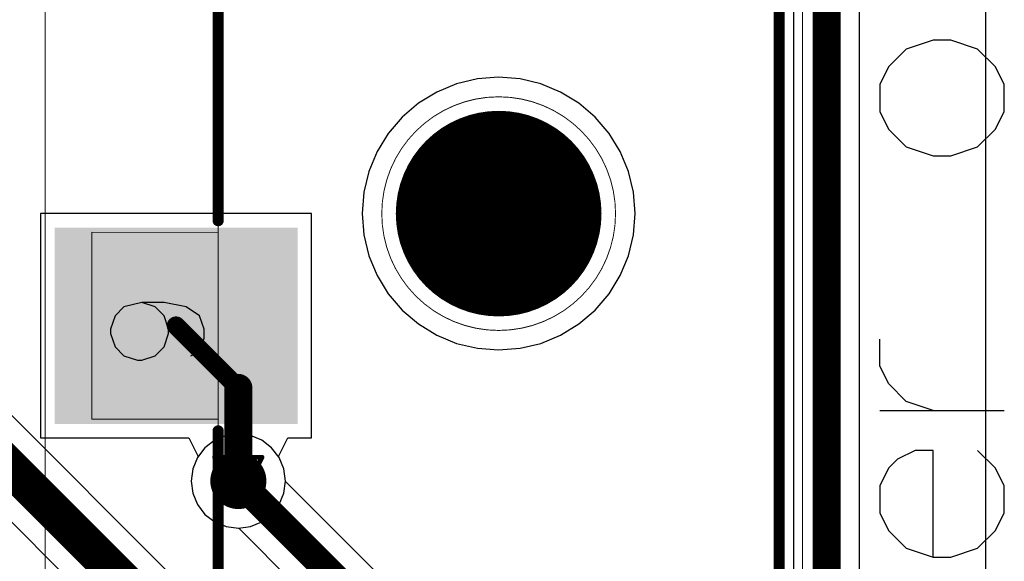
# Model space of a CAD drawing. Header units: millimetres. Extents: x 138 to 555, y 26 to 334.
# Tile 454 of 656: x 230.7 to 241.23, y 295.79 to 301.58. Entities that reach past the tile are written whole.
import ezdxf

# ---------------------------------------------------------------- set-up
doc = ezdxf.new("R2010")
doc.units = ezdxf.units.MM
for name, color, linetype in [('BottomLayer', 5, 'Continuous'), ('BottomSolder', 6, 'Continuous'), ('DrillDrawing', 1, 'Continuous'), ('Mechanical20', 56, 'Continuous'), ('Mechanical27', 56, 'Continuous'), ('MidLayer1', 16, 'Continuous'), ('MidLayer2', 76, 'Continuous'), ('MidLayer3', 90, 'Continuous'), ('MidLayer4', 156, 'Continuous'), ('MultiLayer', 9, 'Continuous'), ('PadHoleLayer', 156, 'Continuous'), ('TopLayer', 1, 'Continuous'), ('TopOverlay', 2, 'Continuous'), ('TopPaste', 8, 'Continuous'), ('TopSolder', 216, 'Continuous'), ('ViaHoleLayer', 16, 'Continuous')]:
    doc.layers.add(name, color=color, linetype=linetype)

# ---------------------------------------------------------------- blocks, each defined once
blk = doc.blocks.new('CON_PHONE_JACK_3P5_HY_PJ3028B_807')
at = {"layer": 'BottomLayer', "const_width": 0.25}
blk.add_lwpolyline([(11.875, 0, 1), (12.125, 0, 1)], format="xyb", close=True, dxfattribs=at)
at = {"layer": 'BottomSolder', "const_width": 1.1}
blk.add_lwpolyline([(11.45, 0, 1), (12.55, 0, 1)], format="xyb", close=True, dxfattribs=at)
at = {"layer": 'Mechanical20', "const_width": 0.01}
for points in [[(14.725, 3.25), (6.95, 3.25)], [(16.25, 3.25), (14.725, 3.25)], [(16.25, -4.85), (-1.05, -4.85)]]:
    blk.add_lwpolyline(points, dxfattribs=at)
at = {"layer": 'Mechanical20', "const_width": 0.005}
blk.add_lwpolyline([(14.723, 3.25, 1), (14.727, 3.25, 1)], format="xyb", close=True, dxfattribs=at)
blk.add_lwpolyline([(14.723, 3.25, 1), (14.727, 3.25, 1)], format="xyb", close=True, dxfattribs=at)
at = {"layer": 'Mechanical27'}
for p, q in [((13.236, -3.15), (13.093, -3.198)), ((13.331, -3.15), (13.236, -3.15)), ((13.474, -3.198), (13.331, -3.15)), ((13.093, -3.198), (12.998, -3.341)), ((13.521, -3.293), (13.474, -3.198)), ((12.998, -3.341), (12.95, -3.579)), ((12.95, -3.579), (12.95, -3.817)), ((13.093, -3.579), (12.998, -3.674)), ((13.236, -3.531), (13.093, -3.579)), ((13.283, -3.531), (13.236, -3.531)), ((13.426, -3.579), (13.283, -3.531)), ((13.521, -3.674), (13.426, -3.579)), ((12.998, -3.674), (12.95, -3.817)), ((13.569, -3.817), (13.521, -3.674)), ((12.95, -3.817), (12.998, -4.007)), ((13.521, -4.007), (13.569, -3.864)), ((13.569, -3.864), (13.569, -3.817)), ((12.998, -4.007), (13.093, -4.102)), ((13.093, -4.102), (13.236, -4.15)), ((13.283, -4.15), (13.426, -4.102)), ((13.426, -4.102), (13.521, -4.007)), ((13.236, -4.15), (13.283, -4.15))]:
    blk.add_line(p, q, dxfattribs=at)
at = {"layer": 'Mechanical27', "const_width": 0.01}
for points in [[(16, 3), (0.8, 3)], [(15.7, -3), (0.5, -3)], [(12.2, -4.35), (12.2, -3)], [(14.2, -4.35), (14.2, -3)], [(16, -3), (15.7, -3)], [(14.2, -4.35), (12.2, -4.35)]]:
    blk.add_lwpolyline(points, dxfattribs=at)
at = {"layer": 'Mechanical27', "const_width": 0.005}
for points in [[(12.197, -3, 1), (12.202, -3, 1)], [(14.198, -3, 1), (14.202, -3, 1)], [(15.697, -3, 1), (15.702, -3, 1)], [(15.697, -3, 1), (15.702, -3, 1)], [(12.197, -4.35, 1), (12.202, -4.35, 1)], [(12.197, -4.35, 1), (12.202, -4.35, 1)], [(14.198, -4.35, 1), (14.202, -4.35, 1)], [(14.198, -4.35, 1), (14.202, -4.35, 1)]]:
    blk.add_lwpolyline(points, format="xyb", close=True, dxfattribs=at)
at = {"layer": 'MidLayer1', "const_width": 0.25}
blk.add_lwpolyline([(11.875, 0, 1), (12.125, 0, 1)], format="xyb", close=True, dxfattribs=at)
at = {"layer": 'MidLayer2', "const_width": 0.25}
blk.add_lwpolyline([(11.875, 0, 1), (12.125, 0, 1)], format="xyb", close=True, dxfattribs=at)
at = {"layer": 'MidLayer3', "const_width": 0.25}
blk.add_lwpolyline([(11.875, 0, 1), (12.125, 0, 1)], format="xyb", close=True, dxfattribs=at)
at = {"layer": 'MidLayer4', "const_width": 0.25}
blk.add_lwpolyline([(11.875, 0, 1), (12.125, 0, 1)], format="xyb", close=True, dxfattribs=at)
at = {"layer": 'MultiLayer'}
for points, const_width in [([(13.25, 0, 1), (10.75, 0, 1)], 0.01), ([(10.747, 0, 1), (10.752, 0, 1)], 0.005), ([(13.247, 0, 1), (13.252, 0, 1)], 0.005)]:
    blk.add_lwpolyline(points, format="xyb", close=True, dxfattribs=dict(at, const_width=const_width))
at = {"layer": 'PadHoleLayer', "const_width": 1}
blk.add_lwpolyline([(11.5, 0, 1), (12.5, 0, 1)], format="xyb", close=True, dxfattribs=at)
at = {"layer": 'TopLayer', "const_width": 0.25}
blk.add_lwpolyline([(11.875, 0, 1), (12.125, 0, 1)], format="xyb", close=True, dxfattribs=at)
at = {"layer": 'TopLayer'}
blk.add_solid([(12.2, -4.7), (14.2, -4.7), (12.2, -2.2), (14.2, -2.2)], dxfattribs=at)
at = {"layer": 'TopOverlay', "const_width": 0.12}
for points in [[(16, 3), (6.925, 3)], [(12.075, -3), (5.125, -3)], [(16, -3), (14.325, -3)]]:
    blk.add_lwpolyline(points, dxfattribs=at)
at = {"layer": 'TopOverlay', "const_width": 0.06}
for points in [[(12.045, -3, 1), (12.105, -3, 1)], [(14.295, -3, 1), (14.355, -3, 1)]]:
    blk.add_lwpolyline(points, format="xyb", close=True, dxfattribs=at)
at = {"layer": 'TopPaste'}
blk.add_solid([(12.2, -4.7), (14.2, -4.7), (12.2, -2.2), (14.2, -2.2)], dxfattribs=at)
at = {"layer": 'TopSolder', "const_width": 1.1}
blk.add_lwpolyline([(11.45, 0, 1), (12.55, 0, 1)], format="xyb", close=True, dxfattribs=at)
at = {"layer": 'TopSolder'}
blk.add_solid([(12.15, -4.75), (14.25, -4.75), (12.15, -2.15), (14.25, -2.15)], dxfattribs=at)

msp = doc.modelspace()

# ---------------------------------------------------------------- linework, layer by layer
at = {"layer": 'BottomLayer'}
for p, q in [((238.974, 303.675), (238.974, 285.194)), ((239.68, 285.048), (239.68, 303.675)), ((235.82, 300.967), (235.592, 300.949)), ((236.049, 300.949), (235.82, 300.967)), ((235.369, 300.895), (235.158, 300.808)), ((235.592, 300.949), (235.369, 300.895)), ((236.271, 300.895), (236.049, 300.949)), ((236.483, 300.808), (236.271, 300.895)), ((235.158, 300.808), (234.963, 300.688)), ((236.678, 300.688), (236.483, 300.808)), ((234.963, 300.688), (234.788, 300.539)), ((236.852, 300.539), (236.678, 300.688)), ((234.788, 300.539), (234.64, 300.365)), ((237.001, 300.365), (236.852, 300.539)), ((234.64, 300.365), (234.52, 300.17)), ((237.121, 300.17), (237.001, 300.365)), ((234.52, 300.17), (234.432, 299.958)), ((237.209, 299.958), (237.121, 300.17)), ((234.432, 299.958), (234.379, 299.736)), ((237.262, 299.736), (237.209, 299.958)), ((234.379, 299.736), (234.361, 299.507)), ((237.28, 299.507), (237.262, 299.736)), ((234.361, 299.507), (234.379, 299.279)), ((237.262, 299.279), (237.28, 299.507)), ((234.379, 299.279), (234.432, 299.056)), ((237.209, 299.056), (237.262, 299.279)), ((234.432, 299.056), (234.52, 298.845)), ((237.121, 298.845), (237.209, 299.056)), ((234.52, 298.845), (234.64, 298.65)), ((237.001, 298.65), (237.121, 298.845)), ((234.64, 298.65), (234.788, 298.475)), ((236.852, 298.475), (237.001, 298.65)), ((234.788, 298.475), (234.963, 298.327)), ((236.678, 298.327), (236.852, 298.475)), ((234.963, 298.327), (235.158, 298.207)), ((236.483, 298.207), (236.678, 298.327)), ((236.378, 291.582), (229.651, 298.308)), ((235.158, 298.207), (235.369, 298.119)), ((235.369, 298.119), (235.592, 298.066)), ((236.049, 298.066), (236.271, 298.119)), ((236.271, 298.119), (236.483, 298.207)), ((235.592, 298.066), (235.82, 298.048)), ((235.82, 298.048), (236.049, 298.066)), ((228.962, 297.856), (235.394, 291.424)), ((232.784, 297.082), (232.679, 297.002)), ((232.905, 297.133), (232.784, 297.082)), ((233.036, 297.15), (232.905, 297.133)), ((233.166, 297.133), (233.036, 297.15)), ((233.288, 297.082), (233.166, 297.133)), ((233.392, 297.002), (233.288, 297.082)), ((232.679, 297.002), (232.599, 296.898)), ((233.473, 296.898), (233.392, 297.002)), ((232.599, 296.898), (232.549, 296.776)), ((233.523, 296.776), (233.473, 296.898)), ((232.549, 296.776), (232.531, 296.646)), ((233.54, 296.646), (233.523, 296.776)), ((232.531, 296.646), (232.549, 296.515)), ((233.54, 296.641), (233.54, 296.646)), ((238.037, 292.144), (233.54, 296.641)), ((232.549, 296.515), (232.599, 296.394)), ((232.599, 296.394), (232.679, 296.289)), ((232.679, 296.289), (232.784, 296.209)), ((232.784, 296.209), (232.905, 296.159)), ((232.905, 296.159), (233.036, 296.141)), ((233.036, 296.141), (233.04, 296.142)), ((233.04, 296.142), (237.434, 291.748))]:
    msp.add_line(p, q, dxfattribs=at)
for points, const_width in [([(239.327, 285.048), (239.327, 304.035)], 0.3), ([(229.247, 298.141), (236.092, 291.296)], 0.4), ([(233.036, 296.646), (237.787, 291.894)], 0.3)]:
    msp.add_lwpolyline(points, dxfattribs=dict(at, const_width=const_width))
for points, const_width in [([(232.886, 296.646, 1), (233.186, 296.646, 1)], 0.3), ([(232.961, 296.646, 1), (233.111, 296.646, 1)], 0.15)]:
    msp.add_lwpolyline(points, format="xyb", close=True, dxfattribs=dict(at, const_width=const_width))
at = {"layer": 'DrillDrawing', "const_width": 0.0508}
for points in [[(235.566, 299.761), (236.074, 299.761)], [(235.566, 299.761), (235.82, 299.253)], [(235.82, 299.253), (236.074, 299.761)], [(232.782, 296.9), (233.29, 296.9)], [(232.782, 296.9), (233.036, 296.392)], [(233.036, 296.392), (233.29, 296.9)], [(232.883, 296.798), (233.188, 296.798)], [(232.883, 296.798), (233.036, 296.493)], [(233.036, 296.493), (233.188, 296.798)]]:
    msp.add_lwpolyline(points, dxfattribs=at)
at = {"layer": 'DrillDrawing', "const_width": 0.0254}
for points in [[(235.554, 299.761, 1), (235.579, 299.761, 1)], [(235.554, 299.761, 1), (235.579, 299.761, 1)], [(236.062, 299.761, 1), (236.087, 299.761, 1)], [(236.062, 299.761, 1), (236.087, 299.761, 1)], [(235.808, 299.253, 1), (235.833, 299.253, 1)], [(235.808, 299.253, 1), (235.833, 299.253, 1)], [(232.769, 296.9, 1), (232.794, 296.9, 1)], [(232.769, 296.9, 1), (232.794, 296.9, 1)], [(233.277, 296.9, 1), (233.302, 296.9, 1)], [(233.277, 296.9, 1), (233.302, 296.9, 1)], [(232.871, 296.798, 1), (232.896, 296.798, 1)], [(232.871, 296.798, 1), (232.896, 296.798, 1)], [(233.175, 296.798, 1), (233.201, 296.798, 1)], [(233.175, 296.798, 1), (233.201, 296.798, 1)], [(233.023, 296.493, 1), (233.048, 296.493, 1)], [(233.023, 296.493, 1), (233.048, 296.493, 1)], [(233.023, 296.392, 1), (233.048, 296.392, 1)], [(233.023, 296.392, 1), (233.048, 296.392, 1)]]:
    msp.add_lwpolyline(points, format="xyb", close=True, dxfattribs=at)
at = {"layer": 'MidLayer1'}
for p, q in [((235.82, 300.967), (235.592, 300.949)), ((236.049, 300.949), (235.82, 300.967)), ((235.369, 300.895), (235.158, 300.808)), ((235.592, 300.949), (235.369, 300.895)), ((236.271, 300.895), (236.049, 300.949)), ((236.483, 300.808), (236.271, 300.895)), ((235.158, 300.808), (234.963, 300.688)), ((236.678, 300.688), (236.483, 300.808)), ((234.963, 300.688), (234.788, 300.539)), ((236.852, 300.539), (236.678, 300.688)), ((234.788, 300.539), (234.64, 300.365)), ((237.001, 300.365), (236.852, 300.539)), ((234.64, 300.365), (234.52, 300.17)), ((237.121, 300.17), (237.001, 300.365)), ((234.52, 300.17), (234.432, 299.958)), ((237.209, 299.958), (237.121, 300.17)), ((234.432, 299.958), (234.379, 299.736)), ((237.262, 299.736), (237.209, 299.958)), ((234.379, 299.736), (234.361, 299.507)), ((237.28, 299.507), (237.262, 299.736)), ((234.361, 299.507), (234.379, 299.279)), ((237.262, 299.279), (237.28, 299.507)), ((234.379, 299.279), (234.432, 299.056)), ((237.209, 299.056), (237.262, 299.279)), ((234.432, 299.056), (234.52, 298.845)), ((237.121, 298.845), (237.209, 299.056)), ((234.52, 298.845), (234.64, 298.65)), ((237.001, 298.65), (237.121, 298.845)), ((234.64, 298.65), (234.788, 298.475)), ((236.852, 298.475), (237.001, 298.65)), ((234.788, 298.475), (234.963, 298.327)), ((236.678, 298.327), (236.852, 298.475)), ((234.963, 298.327), (235.158, 298.207)), ((236.483, 298.207), (236.678, 298.327)), ((235.158, 298.207), (235.369, 298.119)), ((235.369, 298.119), (235.592, 298.066)), ((236.049, 298.066), (236.271, 298.119)), ((236.271, 298.119), (236.483, 298.207)), ((235.592, 298.066), (235.82, 298.048)), ((235.82, 298.048), (236.049, 298.066)), ((232.784, 297.082), (232.679, 297.002)), ((232.905, 297.133), (232.784, 297.082)), ((233.036, 297.15), (232.905, 297.133)), ((233.166, 297.133), (233.036, 297.15)), ((233.288, 297.082), (233.166, 297.133)), ((233.392, 297.002), (233.288, 297.082)), ((232.679, 297.002), (232.599, 296.898)), ((233.473, 296.898), (233.392, 297.002)), ((232.599, 296.898), (232.549, 296.776)), ((233.523, 296.776), (233.473, 296.898)), ((232.549, 296.776), (232.531, 296.646)), ((233.54, 296.646), (233.523, 296.776)), ((232.531, 296.646), (232.549, 296.515)), ((233.523, 296.515), (233.54, 296.646)), ((232.549, 296.515), (232.599, 296.394)), ((233.473, 296.394), (233.523, 296.515)), ((232.599, 296.394), (232.679, 296.289)), ((233.392, 296.289), (233.473, 296.394)), ((232.679, 296.289), (232.784, 296.209)), ((233.288, 296.209), (233.392, 296.289)), ((232.784, 296.209), (232.905, 296.159)), ((232.905, 296.159), (233.036, 296.141)), ((233.036, 296.141), (233.166, 296.159)), ((233.166, 296.159), (233.288, 296.209))]:
    msp.add_line(p, q, dxfattribs=at)
at = {"layer": 'MidLayer1', "const_width": 0.3}
msp.add_lwpolyline([(232.886, 296.646, 1), (233.186, 296.646, 1)], format="xyb", close=True, dxfattribs=at)
at = {"layer": 'MidLayer2'}
for p, q in [((235.82, 300.967), (235.592, 300.949)), ((236.049, 300.949), (235.82, 300.967)), ((235.369, 300.895), (235.158, 300.808)), ((235.592, 300.949), (235.369, 300.895)), ((236.271, 300.895), (236.049, 300.949)), ((236.483, 300.808), (236.271, 300.895)), ((235.158, 300.808), (234.963, 300.688)), ((236.678, 300.688), (236.483, 300.808)), ((234.963, 300.688), (234.788, 300.539)), ((236.852, 300.539), (236.678, 300.688)), ((234.788, 300.539), (234.64, 300.365)), ((237.001, 300.365), (236.852, 300.539)), ((234.64, 300.365), (234.52, 300.17)), ((237.121, 300.17), (237.001, 300.365)), ((234.52, 300.17), (234.432, 299.958)), ((237.209, 299.958), (237.121, 300.17)), ((234.432, 299.958), (234.379, 299.736)), ((237.262, 299.736), (237.209, 299.958)), ((234.379, 299.736), (234.361, 299.507)), ((237.28, 299.507), (237.262, 299.736)), ((234.361, 299.507), (234.379, 299.279)), ((237.262, 299.279), (237.28, 299.507)), ((234.379, 299.279), (234.432, 299.056)), ((237.209, 299.056), (237.262, 299.279)), ((234.432, 299.056), (234.52, 298.845)), ((237.121, 298.845), (237.209, 299.056)), ((234.52, 298.845), (234.64, 298.65)), ((237.001, 298.65), (237.121, 298.845)), ((234.64, 298.65), (234.788, 298.475)), ((236.852, 298.475), (237.001, 298.65)), ((234.788, 298.475), (234.963, 298.327)), ((236.678, 298.327), (236.852, 298.475)), ((234.963, 298.327), (235.158, 298.207)), ((236.483, 298.207), (236.678, 298.327)), ((235.158, 298.207), (235.369, 298.119)), ((235.369, 298.119), (235.592, 298.066)), ((236.049, 298.066), (236.271, 298.119)), ((236.271, 298.119), (236.483, 298.207)), ((235.592, 298.066), (235.82, 298.048)), ((235.82, 298.048), (236.049, 298.066)), ((232.784, 297.082), (232.679, 297.002)), ((232.905, 297.133), (232.784, 297.082)), ((233.036, 297.15), (232.905, 297.133)), ((233.166, 297.133), (233.036, 297.15)), ((233.288, 297.082), (233.166, 297.133)), ((233.392, 297.002), (233.288, 297.082)), ((232.679, 297.002), (232.599, 296.898)), ((233.473, 296.898), (233.392, 297.002)), ((232.599, 296.898), (232.549, 296.776)), ((233.523, 296.776), (233.473, 296.898)), ((232.549, 296.776), (232.531, 296.646)), ((233.54, 296.646), (233.523, 296.776)), ((232.531, 296.646), (232.549, 296.515)), ((233.523, 296.515), (233.54, 296.646)), ((232.549, 296.515), (232.599, 296.394)), ((233.473, 296.394), (233.523, 296.515)), ((232.599, 296.394), (232.679, 296.289)), ((233.392, 296.289), (233.473, 296.394)), ((232.679, 296.289), (232.784, 296.209)), ((233.288, 296.209), (233.392, 296.289)), ((232.784, 296.209), (232.905, 296.159)), ((232.905, 296.159), (233.036, 296.141)), ((233.036, 296.141), (233.166, 296.159)), ((233.166, 296.159), (233.288, 296.209))]:
    msp.add_line(p, q, dxfattribs=at)
at = {"layer": 'MidLayer2', "const_width": 0.3}
msp.add_lwpolyline([(232.886, 296.646, 1), (233.186, 296.646, 1)], format="xyb", close=True, dxfattribs=at)
at = {"layer": 'MidLayer3'}
for p, q in [((235.82, 300.967), (235.592, 300.949)), ((236.049, 300.949), (235.82, 300.967)), ((235.369, 300.895), (235.158, 300.808)), ((235.592, 300.949), (235.369, 300.895)), ((236.271, 300.895), (236.049, 300.949)), ((236.483, 300.808), (236.271, 300.895)), ((235.158, 300.808), (234.963, 300.688)), ((236.678, 300.688), (236.483, 300.808)), ((234.963, 300.688), (234.788, 300.539)), ((236.852, 300.539), (236.678, 300.688)), ((234.788, 300.539), (234.64, 300.365)), ((237.001, 300.365), (236.852, 300.539)), ((234.64, 300.365), (234.52, 300.17)), ((237.121, 300.17), (237.001, 300.365)), ((234.52, 300.17), (234.432, 299.958)), ((237.209, 299.958), (237.121, 300.17)), ((234.432, 299.958), (234.379, 299.736)), ((237.262, 299.736), (237.209, 299.958)), ((234.379, 299.736), (234.361, 299.507)), ((237.28, 299.507), (237.262, 299.736)), ((234.361, 299.507), (234.379, 299.279)), ((237.262, 299.279), (237.28, 299.507)), ((234.379, 299.279), (234.432, 299.056)), ((237.209, 299.056), (237.262, 299.279)), ((234.432, 299.056), (234.52, 298.845)), ((237.121, 298.845), (237.209, 299.056)), ((234.52, 298.845), (234.64, 298.65)), ((237.001, 298.65), (237.121, 298.845)), ((234.64, 298.65), (234.788, 298.475)), ((236.852, 298.475), (237.001, 298.65)), ((234.788, 298.475), (234.963, 298.327)), ((236.678, 298.327), (236.852, 298.475)), ((234.963, 298.327), (235.158, 298.207)), ((236.483, 298.207), (236.678, 298.327)), ((235.158, 298.207), (235.369, 298.119)), ((235.369, 298.119), (235.592, 298.066)), ((236.049, 298.066), (236.271, 298.119)), ((236.271, 298.119), (236.483, 298.207)), ((235.592, 298.066), (235.82, 298.048)), ((235.82, 298.048), (236.049, 298.066)), ((232.784, 297.082), (232.679, 297.002)), ((232.905, 297.133), (232.784, 297.082)), ((233.036, 297.15), (232.905, 297.133)), ((233.166, 297.133), (233.036, 297.15)), ((233.288, 297.082), (233.166, 297.133)), ((233.392, 297.002), (233.288, 297.082)), ((232.679, 297.002), (232.599, 296.898)), ((233.473, 296.898), (233.392, 297.002)), ((232.599, 296.898), (232.549, 296.776)), ((233.523, 296.776), (233.473, 296.898)), ((232.549, 296.776), (232.531, 296.646)), ((233.54, 296.646), (233.523, 296.776)), ((232.531, 296.646), (232.549, 296.515)), ((233.523, 296.515), (233.54, 296.646)), ((232.549, 296.515), (232.599, 296.394)), ((233.473, 296.394), (233.523, 296.515)), ((232.599, 296.394), (232.679, 296.289)), ((233.392, 296.289), (233.473, 296.394)), ((232.679, 296.289), (232.784, 296.209)), ((233.288, 296.209), (233.392, 296.289)), ((232.784, 296.209), (232.905, 296.159)), ((232.905, 296.159), (233.036, 296.141)), ((233.036, 296.141), (233.166, 296.159)), ((233.166, 296.159), (233.288, 296.209))]:
    msp.add_line(p, q, dxfattribs=at)
at = {"layer": 'MidLayer3', "const_width": 0.3}
msp.add_lwpolyline([(232.886, 296.646, 1), (233.186, 296.646, 1)], format="xyb", close=True, dxfattribs=at)
at = {"layer": 'MidLayer4'}
for p, q in [((235.82, 300.967), (235.592, 300.949)), ((236.049, 300.949), (235.82, 300.967)), ((235.369, 300.895), (235.158, 300.808)), ((235.592, 300.949), (235.369, 300.895)), ((236.271, 300.895), (236.049, 300.949)), ((236.483, 300.808), (236.271, 300.895)), ((235.158, 300.808), (234.963, 300.688)), ((236.678, 300.688), (236.483, 300.808)), ((234.963, 300.688), (234.788, 300.539)), ((236.852, 300.539), (236.678, 300.688)), ((234.788, 300.539), (234.64, 300.365)), ((237.001, 300.365), (236.852, 300.539)), ((234.64, 300.365), (234.52, 300.17)), ((237.121, 300.17), (237.001, 300.365)), ((234.52, 300.17), (234.432, 299.958)), ((237.209, 299.958), (237.121, 300.17)), ((234.432, 299.958), (234.379, 299.736)), ((237.262, 299.736), (237.209, 299.958)), ((234.379, 299.736), (234.361, 299.507)), ((237.28, 299.507), (237.262, 299.736)), ((234.361, 299.507), (234.379, 299.279)), ((237.262, 299.279), (237.28, 299.507)), ((234.379, 299.279), (234.432, 299.056)), ((237.209, 299.056), (237.262, 299.279)), ((234.432, 299.056), (234.52, 298.845)), ((237.121, 298.845), (237.209, 299.056)), ((234.52, 298.845), (234.64, 298.65)), ((237.001, 298.65), (237.121, 298.845)), ((234.64, 298.65), (234.788, 298.475)), ((236.852, 298.475), (237.001, 298.65)), ((234.788, 298.475), (234.963, 298.327)), ((236.678, 298.327), (236.852, 298.475)), ((234.963, 298.327), (235.158, 298.207)), ((236.483, 298.207), (236.678, 298.327)), ((235.158, 298.207), (235.369, 298.119)), ((235.369, 298.119), (235.592, 298.066)), ((236.049, 298.066), (236.271, 298.119)), ((236.271, 298.119), (236.483, 298.207)), ((235.592, 298.066), (235.82, 298.048)), ((235.82, 298.048), (236.049, 298.066)), ((232.784, 297.082), (232.679, 297.002)), ((232.905, 297.133), (232.784, 297.082)), ((233.036, 297.15), (232.905, 297.133)), ((233.166, 297.133), (233.036, 297.15)), ((233.288, 297.082), (233.166, 297.133)), ((233.392, 297.002), (233.288, 297.082)), ((232.679, 297.002), (232.599, 296.898)), ((233.473, 296.898), (233.392, 297.002)), ((232.599, 296.898), (232.549, 296.776)), ((233.523, 296.776), (233.473, 296.898)), ((232.549, 296.776), (232.531, 296.646)), ((233.54, 296.646), (233.523, 296.776)), ((232.531, 296.646), (232.549, 296.515)), ((233.523, 296.515), (233.54, 296.646)), ((232.549, 296.515), (232.599, 296.394)), ((233.473, 296.394), (233.523, 296.515)), ((232.599, 296.394), (232.679, 296.289)), ((233.392, 296.289), (233.473, 296.394)), ((232.679, 296.289), (232.784, 296.209)), ((233.288, 296.209), (233.392, 296.289)), ((232.784, 296.209), (232.905, 296.159)), ((232.905, 296.159), (233.036, 296.141)), ((233.036, 296.141), (233.166, 296.159)), ((233.166, 296.159), (233.288, 296.209))]:
    msp.add_line(p, q, dxfattribs=at)
at = {"layer": 'MidLayer4', "const_width": 0.3}
msp.add_lwpolyline([(232.886, 296.646, 1), (233.186, 296.646, 1)], format="xyb", close=True, dxfattribs=at)
at = {"layer": 'MultiLayer', "const_width": 0.3}
msp.add_lwpolyline([(232.886, 296.646, 1), (233.186, 296.646, 1)], format="xyb", close=True, dxfattribs=at)
at = {"layer": 'TopLayer'}
for p, q in [((241.026, 308.963), (241.026, 291.362)), ((235.82, 300.967), (235.592, 300.949)), ((236.049, 300.949), (235.82, 300.967)), ((235.369, 300.895), (235.158, 300.808)), ((235.592, 300.949), (235.369, 300.895)), ((236.271, 300.895), (236.049, 300.949)), ((236.483, 300.808), (236.271, 300.895)), ((235.158, 300.808), (234.963, 300.688)), ((236.678, 300.688), (236.483, 300.808)), ((234.963, 300.688), (234.788, 300.539)), ((236.852, 300.539), (236.678, 300.688)), ((234.788, 300.539), (234.64, 300.365)), ((237.001, 300.365), (236.852, 300.539)), ((234.64, 300.365), (234.52, 300.17)), ((237.121, 300.17), (237.001, 300.365)), ((234.52, 300.17), (234.432, 299.958)), ((237.209, 299.958), (237.121, 300.17)), ((234.432, 299.958), (234.379, 299.736)), ((237.262, 299.736), (237.209, 299.958)), ((234.379, 299.736), (234.361, 299.507)), ((237.28, 299.507), (237.262, 299.736)), ((233.82, 299.507), (230.92, 299.507)), ((230.92, 299.507), (230.92, 297.107)), ((233.82, 297.107), (233.82, 299.507)), ((234.361, 299.507), (234.379, 299.279)), ((237.262, 299.279), (237.28, 299.507)), ((234.379, 299.279), (234.432, 299.056)), ((237.209, 299.056), (237.262, 299.279)), ((234.432, 299.056), (234.52, 298.845)), ((237.121, 298.845), (237.209, 299.056)), ((234.52, 298.845), (234.64, 298.65)), ((237.001, 298.65), (237.121, 298.845)), ((234.64, 298.65), (234.788, 298.475)), ((236.852, 298.475), (237.001, 298.65)), ((234.788, 298.475), (234.963, 298.327)), ((236.678, 298.327), (236.852, 298.475)), ((234.963, 298.327), (235.158, 298.207)), ((236.483, 298.207), (236.678, 298.327)), ((235.158, 298.207), (235.369, 298.119)), ((235.369, 298.119), (235.592, 298.066)), ((236.049, 298.066), (236.271, 298.119)), ((236.271, 298.119), (236.483, 298.207)), ((235.592, 298.066), (235.82, 298.048)), ((235.82, 298.048), (236.049, 298.066)), ((230.92, 297.107), (232.508, 297.107)), ((232.508, 297.107), (232.606, 296.907)), ((233.465, 296.907), (233.564, 297.107)), ((233.564, 297.107), (233.82, 297.107)), ((232.599, 296.898), (232.549, 296.776)), ((232.606, 296.907), (232.599, 296.898)), ((233.473, 296.898), (233.465, 296.907)), ((233.523, 296.776), (233.473, 296.898)), ((232.549, 296.776), (232.531, 296.646)), ((233.54, 296.646), (233.523, 296.776)), ((232.531, 296.646), (232.549, 296.515)), ((233.523, 296.515), (233.54, 296.646)), ((232.549, 296.515), (232.599, 296.394)), ((233.473, 296.394), (233.523, 296.515)), ((232.599, 296.394), (232.679, 296.289)), ((233.392, 296.289), (233.473, 296.394)), ((232.679, 296.289), (232.784, 296.209)), ((233.288, 296.209), (233.392, 296.289)), ((232.784, 296.209), (232.905, 296.159)), ((232.905, 296.159), (233.036, 296.141)), ((233.036, 296.141), (233.166, 296.159)), ((233.166, 296.159), (233.288, 296.209))]:
    msp.add_line(p, q, dxfattribs=at)
for points, const_width in [([(232.37, 298.307), (233.036, 297.642)], 0.2), ([(233.036, 296.646), (233.036, 297.642)], 0.3)]:
    msp.add_lwpolyline(points, dxfattribs=dict(at, const_width=const_width))
for points, const_width in [([(232.32, 298.307, 1), (232.42, 298.307, 1)], 0.1), ([(232.961, 297.642, 1), (233.111, 297.642, 1)], 0.15), ([(232.986, 297.642, 1), (233.086, 297.642, 1)], 0.1), ([(232.886, 296.646, 1), (233.186, 296.646, 1)], 0.3), ([(232.961, 296.646, 1), (233.111, 296.646, 1)], 0.15)]:
    msp.add_lwpolyline(points, format="xyb", close=True, dxfattribs=dict(at, const_width=const_width))
at = {"layer": 'TopOverlay'}
for p, q in [((240.466, 301.363), (240.18, 301.268)), ((240.657, 301.363), (240.466, 301.363)), ((240.942, 301.268), (240.657, 301.363)), ((240.18, 301.268), (239.99, 301.078)), ((241.133, 301.078), (240.942, 301.268)), ((239.99, 301.078), (239.895, 300.887)), ((241.228, 300.887), (241.133, 301.078)), ((239.895, 300.887), (239.895, 300.601)), ((241.228, 300.601), (241.228, 300.887)), ((239.895, 300.601), (239.99, 300.411)), ((241.133, 300.411), (241.228, 300.601)), ((239.99, 300.411), (240.18, 300.221)), ((240.942, 300.221), (241.133, 300.411)), ((240.18, 300.221), (240.466, 300.125)), ((240.657, 300.125), (240.942, 300.221)), ((240.466, 300.125), (240.657, 300.125)), ((239.895, 297.878), (239.895, 298.164)), ((239.99, 297.688), (239.895, 297.878)), ((240.18, 297.497), (239.99, 297.688)), ((240.466, 297.402), (240.18, 297.497)), ((239.895, 297.402), (241.228, 297.402)), ((240.276, 296.974), (240.085, 296.878)), ((240.466, 296.974), (240.276, 296.974)), ((240.466, 295.831), (240.466, 296.974)), ((241.133, 296.783), (240.942, 296.974)), ((240.085, 296.878), (239.99, 296.783)), ((239.99, 296.783), (239.895, 296.593)), ((241.228, 296.593), (241.133, 296.783)), ((239.895, 296.593), (239.895, 296.307)), ((241.228, 296.307), (241.228, 296.593)), ((239.895, 296.307), (239.99, 296.117)), ((241.133, 296.117), (241.228, 296.307)), ((239.99, 296.117), (240.18, 295.926)), ((240.942, 295.926), (241.133, 296.117)), ((240.18, 295.926), (240.466, 295.831)), ((240.657, 295.831), (240.942, 295.926)), ((240.466, 295.831), (240.657, 295.831))]:
    msp.add_line(p, q, dxfattribs=at)
at = {"layer": 'ViaHoleLayer', "const_width": 0.15}
msp.add_lwpolyline([(232.961, 296.646, 1), (233.111, 296.646, 1)], format="xyb", close=True, dxfattribs=at)

# ---------------------------------------------------------------- block references
at = {"rotation": 270}
msp.add_blockref('CON_PHONE_JACK_3P5_HY_PJ3028B_807', (235.82, 311.507), dxfattribs=at)

doc.saveas('drawing.dxf')
